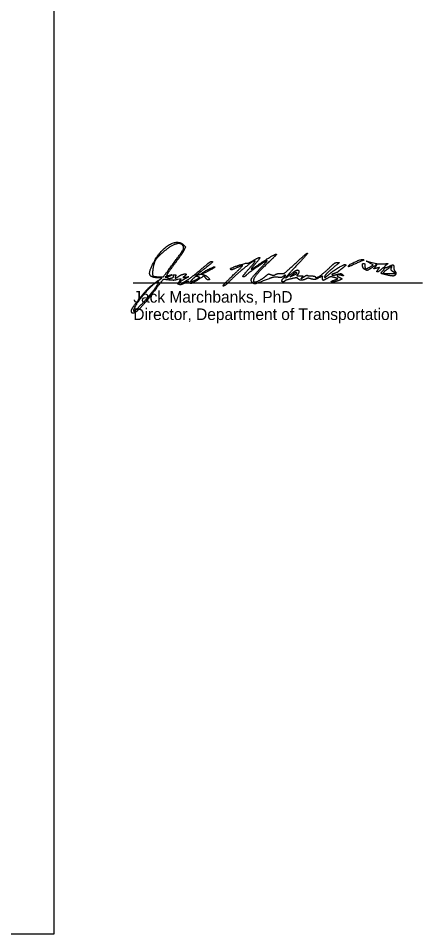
# Model space of a CAD drawing. Extents: x -8.2 to 38.5, y -0.1 to 21.9.
# Drawn here: x 33.63 to 38.52, y -0.14 to 10.94 of the extents above; entities that cross this region are included whole.
import ezdxf

# ---------------------------------------------------------------- set-up
doc = ezdxf.new("R2010")
doc.units = 0
for name, color, linetype in [('GM_X_Adjacent_County', 7, 'Continuous'), ('GM_X_Section', 7, 'Continuous'), ('GM_X_Township', 7, 'Continuous')]:
    doc.layers.add(name, color=color, linetype=linetype)

msp = doc.modelspace()

# ---------------------------------------------------------------- linework, layer by layer
at = {"layer": 'GM_X_Adjacent_County'}
for p, q in [((35.483, 7.947), (35.483, 7.947)), ((37.622, 7.946), (37.622, 7.946)), ((35.803, 7.815), (35.803, 7.815)), ((35.848, 7.857), (35.848, 7.857)), ((36.22, 7.828), (36.22, 7.828)), ((36.997, 7.859), (36.997, 7.859)), ((38.074, 7.84), (38.074, 7.84))]:
    msp.add_line(p, q, dxfattribs=at)
for points in [[(37.886, 7.936), (37.922, 7.958), (37.881, 7.981)], [(38.134, 7.853), (38.191, 7.853), (38.162, 7.875)], [(35.335, 7.78), (35.366, 7.801), (35.328, 7.802)], [(35.578, 7.76), (35.599, 7.792), (35.557, 7.782)], [(36.945, 7.839), (36.916, 7.814), (36.956, 7.833)]]:
    msp.add_lwpolyline(points, dxfattribs=at)
for points in [[(35.271, 7.998), (35.358, 8.148), (35.566, 8.264), (35.631, 8.198)], [(35.622, 8.189), (35.596, 8.231), (35.47, 8.19), (35.375, 8.108)], [(35.375, 8.108), (35.308, 8.051), (35.27, 7.987), (35.258, 7.916)], [(35.483, 7.947), (35.604, 8.11), (35.636, 8.166), (35.622, 8.189)], [(35.632, 8.136), (35.621, 8.113), (35.569, 8.037), (35.517, 7.968)], [(35.631, 8.198), (35.65, 8.179), (35.65, 8.174), (35.632, 8.136)], [(36.525, 7.956), (36.606, 8.013), (36.737, 8.09), (36.753, 8.09)], [(36.753, 8.09), (36.758, 8.09), (36.716, 8.047), (36.661, 7.995)], [(36.979, 7.976), (37.054, 8.045), (37.12, 8.102), (37.126, 8.102)], [(37.126, 8.102), (37.132, 8.102), (37.08, 8.042), (37.011, 7.968)], [(35.328, 7.802), (35.23, 7.803), (35.207, 7.884), (35.271, 7.998)], [(35.861, 7.924), (35.912, 7.967), (35.957, 8.002), (35.963, 8.002)], [(35.963, 8.002), (35.987, 8.003), (35.964, 7.977), (35.878, 7.91)], [(36.494, 8.009), (36.485, 8.019), (36.275, 7.852), (36.197, 7.773)], [(36.197, 7.912), (36.197, 7.922), (36.385, 7.985), (36.401, 7.98)], [(36.634, 8.009), (36.585, 7.981), (36.397, 7.849), (36.384, 7.833)], [(36.401, 7.98), (36.406, 7.978), (36.436, 7.992), (36.466, 8.009)], [(36.416, 7.909), (36.463, 7.961), (36.498, 8.006), (36.494, 8.009)], [(36.466, 8.009), (36.545, 8.056), (36.557, 8.042), (36.498, 7.975)], [(36.661, 7.995), (36.561, 7.901), (36.472, 7.793), (36.472, 7.766)], [(36.569, 7.93), (36.615, 7.979), (36.645, 8.015), (36.634, 8.009)], [(37.388, 7.92), (37.433, 7.964), (37.47, 7.99), (37.488, 7.989)], [(37.488, 7.989), (37.512, 7.989), (37.508, 7.982), (37.459, 7.942)], [(37.622, 7.946), (37.622, 7.958), (37.775, 8.029), (37.794, 8.025)], [(37.794, 8.025), (37.814, 8.021), (37.815, 8.021), (37.694, 7.967)], [(37.823, 7.902), (37.797, 7.916), (37.786, 7.977), (37.809, 7.977)], [(37.809, 7.977), (37.816, 7.977), (37.822, 7.963), (37.822, 7.946)], [(37.881, 7.981), (37.839, 8.005), (37.838, 8.005), (37.941, 7.979)], [(37.941, 7.979), (37.961, 7.973), (38.006, 7.97), (38.041, 7.972)], [(35.258, 7.916), (35.247, 7.843), (35.268, 7.815), (35.337, 7.815)], [(35.337, 7.815), (35.383, 7.815), (35.388, 7.819), (35.483, 7.947)], [(35.517, 7.968), (35.465, 7.899), (35.422, 7.838), (35.422, 7.833)], [(35.6, 7.74), (35.623, 7.74), (35.749, 7.829), (35.861, 7.924)], [(35.878, 7.91), (35.785, 7.837), (35.764, 7.815), (35.807, 7.839)], [(35.848, 7.857), (35.868, 7.875), (36, 7.941), (36.006, 7.935)], [(36.006, 7.935), (36.012, 7.929), (35.869, 7.852), (35.851, 7.852)], [(36.278, 7.927), (36.216, 7.9), (36.197, 7.897), (36.197, 7.912)], [(36.22, 7.828), (36.291, 7.896), (36.346, 7.952), (36.343, 7.952)], [(36.343, 7.952), (36.339, 7.952), (36.31, 7.941), (36.278, 7.927)], [(36.351, 7.815), (36.34, 7.815), (36.369, 7.856), (36.416, 7.909)], [(36.462, 7.744), (36.437, 7.769), (36.466, 7.82), (36.569, 7.93)], [(36.498, 7.975), (36.47, 7.943), (36.447, 7.914), (36.447, 7.909)], [(36.447, 7.909), (36.447, 7.905), (36.482, 7.926), (36.525, 7.956)], [(36.804, 7.854), (36.838, 7.851), (36.861, 7.868), (36.979, 7.976)], [(37.011, 7.968), (36.881, 7.831), (36.849, 7.784), (36.931, 7.851)], [(36.931, 7.851), (36.979, 7.891), (37.022, 7.902), (37.022, 7.874)], [(36.997, 7.859), (36.997, 7.872), (36.973, 7.863), (36.945, 7.839)], [(37.022, 7.874), (37.022, 7.865), (37.015, 7.851), (37.007, 7.842)], [(37.222, 7.813), (37.222, 7.79), (37.317, 7.852), (37.388, 7.92)], [(37.459, 7.942), (37.385, 7.881), (37.334, 7.828), (37.334, 7.811)], [(37.369, 7.829), (37.422, 7.878), (37.569, 7.968), (37.586, 7.962)], [(37.497, 7.876), (37.494, 7.872), (37.478, 7.864), (37.463, 7.859)], [(37.552, 7.92), (37.525, 7.9), (37.5, 7.88), (37.497, 7.876)], [(37.586, 7.962), (37.595, 7.959), (37.579, 7.941), (37.552, 7.92)], [(37.694, 7.967), (37.631, 7.939), (37.622, 7.936), (37.622, 7.946)], [(37.822, 7.946), (37.822, 7.909), (37.836, 7.907), (37.886, 7.936)], [(37.898, 7.92), (37.858, 7.894), (37.844, 7.89), (37.823, 7.902)], [(37.945, 7.931), (37.97, 7.961), (37.954, 7.957), (37.898, 7.92)], [(37.965, 7.92), (37.932, 7.912), (37.93, 7.913), (37.945, 7.931)], [(37.985, 7.909), (37.999, 7.927), (37.997, 7.928), (37.965, 7.92)], [(38.014, 7.9), (37.982, 7.87), (37.959, 7.877), (37.985, 7.909)], [(38.039, 7.888), (38.069, 7.921), (38.048, 7.932), (38.014, 7.9)], [(38.074, 7.84), (38.02, 7.853), (38.014, 7.86), (38.039, 7.888)], [(38.041, 7.972), (38.096, 7.975), (38.1, 7.974), (38.081, 7.959)], [(38.081, 7.898), (38.039, 7.867), (38.055, 7.853), (38.134, 7.853)], [(38.081, 7.959), (38.052, 7.938), (38.075, 7.921), (38.108, 7.939)], [(38.142, 7.921), (38.152, 7.946), (38.144, 7.943), (38.081, 7.898)], [(38.108, 7.939), (38.149, 7.961), (38.172, 7.955), (38.172, 7.924)], [(38.162, 7.875), (38.142, 7.891), (38.136, 7.904), (38.142, 7.921)], [(38.172, 7.924), (38.172, 7.908), (38.178, 7.888), (38.186, 7.881)], [(38.186, 7.881), (38.194, 7.873), (38.197, 7.858), (38.193, 7.847)], [(35.084, 7.538), (35.162, 7.638), (35.242, 7.715), (35.335, 7.78)], [(35.416, 7.78), (35.383, 7.783), (35.371, 7.773), (35.294, 7.671)], [(35.428, 7.814), (35.406, 7.813), (35.406, 7.812), (35.432, 7.802)], [(35.557, 7.782), (35.517, 7.772), (35.495, 7.772), (35.416, 7.78)], [(35.422, 7.833), (35.422, 7.829), (35.437, 7.828), (35.456, 7.833)], [(35.472, 7.828), (35.462, 7.821), (35.442, 7.815), (35.428, 7.814)], [(35.432, 7.802), (35.462, 7.79), (35.518, 7.814), (35.501, 7.832)], [(35.456, 7.833), (35.482, 7.839), (35.486, 7.837), (35.472, 7.828)], [(35.501, 7.832), (35.497, 7.836), (35.503, 7.84), (35.515, 7.84)], [(35.515, 7.84), (35.53, 7.84), (35.535, 7.833), (35.53, 7.821)], [(35.53, 7.821), (35.521, 7.798), (35.534, 7.797), (35.566, 7.819)], [(35.577, 7.72), (35.559, 7.727), (35.559, 7.731), (35.578, 7.76)], [(35.566, 7.819), (35.595, 7.839), (35.659, 7.856), (35.659, 7.845)], [(35.645, 7.79), (35.594, 7.762), (35.574, 7.74), (35.6, 7.74)], [(35.638, 7.82), (35.619, 7.807), (35.621, 7.805), (35.653, 7.81)], [(35.659, 7.845), (35.659, 7.84), (35.65, 7.829), (35.638, 7.82)], [(35.694, 7.754), (35.692, 7.762), (35.672, 7.757), (35.643, 7.74)], [(35.653, 7.81), (35.69, 7.816), (35.69, 7.816), (35.645, 7.79)], [(35.809, 7.783), (35.74, 7.739), (35.703, 7.729), (35.694, 7.754)], [(35.75, 7.799), (35.706, 7.758), (35.717, 7.749), (35.775, 7.779)], [(35.803, 7.815), (35.786, 7.822), (35.769, 7.816), (35.75, 7.799)], [(35.775, 7.779), (35.821, 7.803), (35.825, 7.807), (35.803, 7.815)], [(35.807, 7.839), (35.82, 7.845), (35.844, 7.848), (35.861, 7.843)], [(35.894, 7.802), (35.877, 7.826), (35.875, 7.826), (35.809, 7.783)], [(35.851, 7.852), (35.847, 7.852), (35.845, 7.854), (35.848, 7.857)], [(35.861, 7.843), (35.897, 7.834), (35.955, 7.777), (35.928, 7.777)], [(35.928, 7.777), (35.919, 7.777), (35.903, 7.788), (35.894, 7.802)], [(36.109, 7.703), (36.099, 7.703), (36.149, 7.759), (36.22, 7.828)], [(36.197, 7.773), (36.159, 7.734), (36.12, 7.703), (36.109, 7.703)], [(36.384, 7.833), (36.376, 7.823), (36.361, 7.815), (36.351, 7.815)], [(36.662, 7.792), (36.516, 7.734), (36.481, 7.726), (36.462, 7.744)], [(36.472, 7.766), (36.472, 7.759), (36.48, 7.752), (36.49, 7.752)], [(36.49, 7.752), (36.512, 7.752), (36.593, 7.798), (36.629, 7.83)], [(36.629, 7.83), (36.65, 7.848), (36.663, 7.85), (36.686, 7.841)], [(36.767, 7.809), (36.738, 7.813), (36.698, 7.806), (36.662, 7.792)], [(36.686, 7.841), (36.707, 7.834), (36.725, 7.834), (36.741, 7.844)], [(36.741, 7.844), (36.755, 7.851), (36.783, 7.856), (36.804, 7.854)], [(36.837, 7.823), (36.821, 7.809), (36.8, 7.805), (36.767, 7.809)], [(36.834, 7.752), (36.815, 7.752), (36.82, 7.785), (36.841, 7.802)], [(36.852, 7.763), (36.848, 7.757), (36.84, 7.752), (36.834, 7.752)], [(36.859, 7.831), (36.859, 7.838), (36.849, 7.834), (36.837, 7.823)], [(36.841, 7.802), (36.851, 7.811), (36.859, 7.824), (36.859, 7.831)], [(36.928, 7.79), (36.89, 7.781), (36.855, 7.768), (36.852, 7.763)], [(37.012, 7.792), (37.001, 7.803), (36.981, 7.803), (36.928, 7.79)], [(36.956, 7.833), (36.979, 7.844), (36.997, 7.856), (36.997, 7.859)], [(37.007, 7.842), (36.995, 7.831), (37.001, 7.827), (37.034, 7.827)], [(37.109, 7.789), (37.078, 7.773), (37.03, 7.774), (37.012, 7.792)], [(37.034, 7.827), (37.071, 7.827), (37.073, 7.825), (37.058, 7.806)], [(37.058, 7.806), (37.046, 7.791), (37.052, 7.793), (37.08, 7.812)], [(37.08, 7.812), (37.101, 7.827), (37.122, 7.836), (37.126, 7.832)], [(37.173, 7.789), (37.146, 7.797), (37.123, 7.797), (37.109, 7.789)], [(37.126, 7.832), (37.13, 7.828), (37.153, 7.825), (37.177, 7.825)], [(37.262, 7.801), (37.225, 7.782), (37.206, 7.78), (37.173, 7.789)], [(37.177, 7.825), (37.202, 7.825), (37.222, 7.82), (37.222, 7.813)], [(37.309, 7.801), (37.309, 7.824), (37.308, 7.824), (37.262, 7.801)], [(37.371, 7.798), (37.326, 7.771), (37.309, 7.772), (37.309, 7.801)], [(37.334, 7.811), (37.334, 7.804), (37.35, 7.812), (37.369, 7.829)], [(37.455, 7.806), (37.416, 7.816), (37.399, 7.814), (37.371, 7.798)], [(37.491, 7.765), (37.444, 7.749), (37.397, 7.755), (37.441, 7.771)], [(37.463, 7.859), (37.413, 7.844), (37.433, 7.83), (37.484, 7.844)], [(37.441, 7.771), (37.454, 7.776), (37.474, 7.783), (37.484, 7.787)], [(37.484, 7.787), (37.496, 7.791), (37.484, 7.798), (37.455, 7.806)], [(37.484, 7.844), (37.523, 7.854), (37.538, 7.854), (37.55, 7.841)], [(37.531, 7.834), (37.495, 7.843), (37.481, 7.82), (37.516, 7.807)], [(37.516, 7.807), (37.546, 7.795), (37.537, 7.78), (37.491, 7.765)], [(37.55, 7.841), (37.563, 7.829), (37.559, 7.827), (37.531, 7.834)], [(38.193, 7.847), (38.185, 7.826), (38.144, 7.823), (38.074, 7.84)], [(35.294, 7.671), (35.142, 7.469), (34.997, 7.34), (34.997, 7.407)], [(35.328, 7.751), (35.307, 7.771), (35.088, 7.546), (35.042, 7.455)], [(35.112, 7.474), (35.18, 7.543), (35.336, 7.743), (35.328, 7.751)], [(35.643, 7.74), (35.618, 7.725), (35.588, 7.716), (35.577, 7.72)], [(34.997, 7.407), (34.997, 7.417), (35.036, 7.476), (35.084, 7.538)], [(35.042, 7.455), (35.011, 7.394), (35.043, 7.403), (35.112, 7.474)]]:
    msp.add_open_spline(points, degree=2, dxfattribs=at)
at = {"layer": 'GM_X_Section'}
msp.add_lwpolyline([(0.063, -0.136), (34.063, -0.136), (34.063, 21.864), (0.063, 21.864)], close=True, dxfattribs=at)
at = {"layer": 'GM_X_Township'}
msp.add_line((35.02, 7.742), (38.52, 7.742), dxfattribs=at)

# ---------------------------------------------------------------- texts
at = {"layer": 'GM_X_Adjacent_County'}
for s, p in [('Jack Marchbanks, PhD', (35.02, 7.502)), ('Director, Department of Transportation', (35.02, 7.292))]:
    msp.add_text(s, height=0.14, dxfattribs=at).set_placement(p)

doc.saveas('drawing.dxf')
